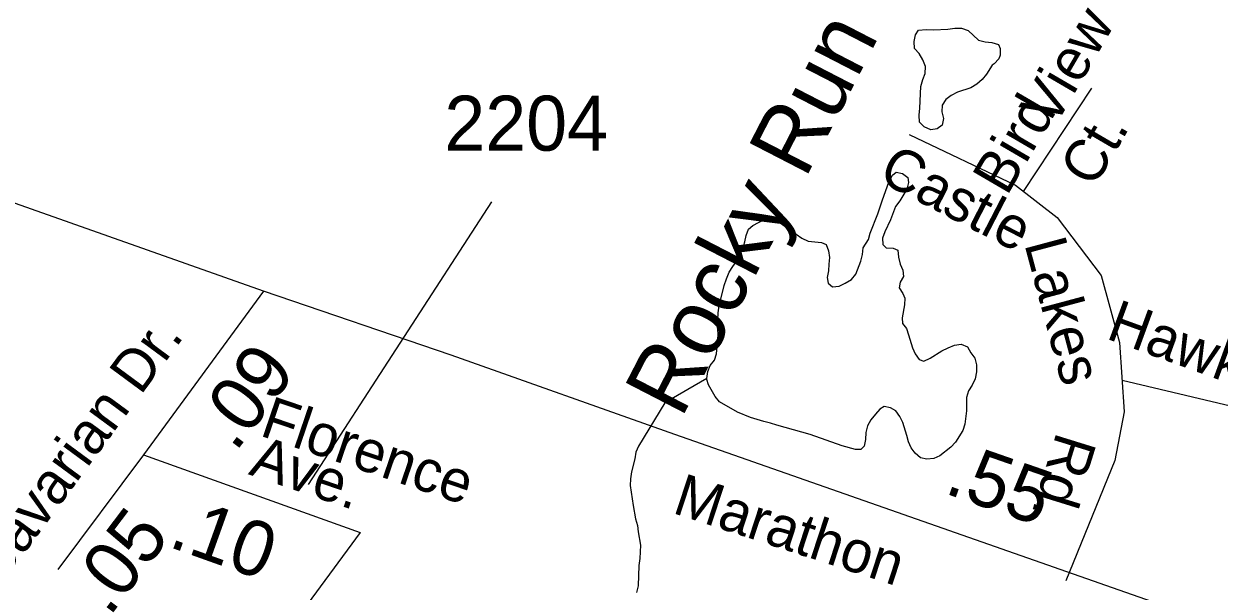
# Model space of a CAD drawing. Extents: x 2290055 to 2389491, y 66597 to 237875.
# Drawn here: x 2327133 to 2329848, y 217612 to 218901 of the extents above; entities that cross this region are included whole.
import ezdxf

# ---------------------------------------------------------------- set-up
doc = ezdxf.new("R2010")
doc.units = 0
for name, color, linetype in [('Exist Hydrographic Creek Single Shore', 7, 'Continuous'), ('Exist Hydrographic Creek Single Shore Label', 7, 'Continuous'), ('Exist Hydrographic Pond Under 1500 Sq Ft', 7, 'Continuous'), ('Exist Road Non-System Type 51', 7, 'Continuous'), ('Exist Road Non-System Type 51 Label', 7, 'Continuous'), ('Exist Road Secondary Mileage Hundredths English Label', 7, 'Continuous'), ('Exist Road Secondary Type 51 Attributed', 7, 'Continuous'), ('Exist Road Secondary Type 51 Label', 7, 'Continuous'), ('Exist Road Secondary Type 51 Number Label', 7, 'Continuous')]:
    doc.layers.add(name, color=color, linetype=linetype)

msp = doc.modelspace()

# ---------------------------------------------------------------- linework, layer by layer
at = {"layer": 'Exist Hydrographic Creek Single Shore'}
msp.add_lwpolyline([(2328684.2, 218095.8), (2328588.9, 218040.3), (2328529, 217941.9), (2328523, 217928.1), (2328521, 217912.8), (2328513.5, 217883.4), (2328511.2, 217867.9), (2328510.7, 217852.7), (2328517, 217807.1), (2328522.5, 217776.8), (2328527, 217761.9), (2328528.7, 217746.8), (2328533.7, 217717.1), (2328532.7, 217686.3), (2328530.2, 217670.8), (2328528.5, 217624.7), (2328525, 217609.4)], dxfattribs=at)
at = {"layer": 'Exist Hydrographic Pond Under 1500 Sq Ft'}
for points in [[(2329193, 218660.3), (2329178.5, 218667.6), (2329167.5, 218677.9), (2329166.5, 218693.7), (2329168.5, 218709.8), (2329170.2, 218759), (2329175, 218774.6), (2329180.5, 218788.8), (2329181, 218804.5), (2329175, 218819.6), (2329166.5, 218833.7), (2329156.2, 218845.4), (2329155.2, 218861.6), (2329158.2, 218876.3), (2329165.5, 218886.7), (2329183, 218888.3), (2329199.2, 218887.9), (2329232, 218889.4), (2329247.7, 218891.7), (2329263, 218891.4), (2329278, 218886), (2329301.2, 218864), (2329316.5, 218860.3), (2329331.5, 218858.9), (2329346.7, 218854.2), (2329351, 218845.3), (2329351, 218829.9), (2329348, 218821.5), (2329337.2, 218810.7), (2329332.7, 218807.7), (2329320, 218787.3), (2329310.2, 218774.7), (2329298, 218764.3), (2329284.2, 218756.2), (2329253.7, 218745.8), (2329239.7, 218738.9), (2329227.5, 218729.1), (2329219, 218716.5), (2329218.2, 218701.7), (2329221.7, 218686.3), (2329218.7, 218671), (2329207.5, 218662.5), (2329193, 218660.3)], [(2328684.8, 218093.6), (2328684.2, 218095.8), (2328687, 218111.1), (2328692.2, 218125.4), (2328702, 218137.2), (2328706.7, 218151.8), (2328709.7, 218182.3), (2328710.2, 218197.9), (2328709, 218213.1), (2328710, 218244.6), (2328712.7, 218260.6), (2328723.7, 218307), (2328729, 218322.1), (2328735.5, 218336.8), (2328743.2, 218350.2), (2328752.5, 218362.6), (2328760, 218376.4), (2328766, 218390.8), (2328771, 218406), (2328774.2, 218420.8), (2328779.5, 218435.2), (2328789, 218442.9), (2328816, 218457.9), (2328829.7, 218456.5), (2328848.7, 218450.5), (2328900.2, 218414.6), (2328914.7, 218407.9), (2328945.2, 218404.9), (2328955.7, 218400), (2328961, 218385.5), (2328963.5, 218370.3), (2328961.5, 218355.2), (2328960.5, 218339.9), (2328958, 218324.8), (2328960, 218312.5), (2328970.2, 218303.6), (2328985.2, 218305.2), (2328999, 218312.4), (2329013, 218320.6), (2329023.2, 218332.5), (2329034.5, 218362.5), (2329038, 218377.6), (2329039.5, 218392.6), (2329051.5, 218411.1), (2329055.7, 218425.5), (2329072.7, 218469.6), (2329082.7, 218499.6), (2329098.7, 218543.6), (2329106.2, 218557.4), (2329114.2, 218564.4), (2329129, 218561), (2329141, 218551.9), (2329142.5, 218540.6), (2329139, 218525.6), (2329122.5, 218499.1), (2329112.7, 218486.4), (2329101.7, 218456.2), (2329088.7, 218428.9), (2329083.2, 218414.5), (2329084, 218399.7), (2329092.2, 218392.5), (2329107.5, 218391.7), (2329118.2, 218387.1), (2329120, 218371), (2329124, 218355.4), (2329130, 218341.5), (2329131.5, 218327), (2329123.5, 218314.3), (2329121.2, 218301.5), (2329129.5, 218288.8), (2329134, 218278.3), (2329133.5, 218262.8), (2329128, 218233.3), (2329129, 218220.6), (2329138.2, 218209.1), (2329142.2, 218194.6), (2329152, 218165.2), (2329158, 218151.3), (2329166.5, 218138.5), (2329177.5, 218134.7), (2329191.7, 218142.1), (2329218.5, 218158.1), (2329233, 218165.1), (2329247, 218171.4), (2329262.5, 218173.6), (2329276.5, 218167.5), (2329284, 218154), (2329293.2, 218141.6), (2329296.7, 218126.9), (2329296.7, 218110.4), (2329293.7, 218095), (2329287.2, 218080.4), (2329278.5, 218067.5)], [(2328843.7, 217989.4), (2328829.2, 217994.1), (2328814, 217997.7), (2328783.5, 218007), (2328754.5, 218018.8), (2328713.5, 218042.5), (2328703.7, 218054.7), (2328688, 218080.8), (2328684.8, 218093.6)], [(2329278.5, 218067.5), (2329274.5, 218052.7), (2329274, 218037.4), (2329274.5, 218022.1), (2329270.5, 217991.7), (2329265.7, 217977.1), (2329249.5, 217950.6), (2329238.7, 217939.4), (2329214, 217919.7), (2329200, 217913.4), (2329184.5, 217912.2), (2329169.5, 217915.1), (2329158, 217925.8), (2329148.5, 217937.7), (2329142.2, 217951.5), (2329138.5, 217966.2), (2329129.5, 217995.4), (2329122.5, 218009.4), (2329114, 218021.9), (2329101.7, 218028.9), (2329087, 218031.9), (2329077.5, 218025.8), (2329067.5, 218014.3), (2329057.2, 218001.7), (2329049.7, 217987.7), (2329045.7, 217972.9), (2329045, 217956.8), (2329041.5, 217941.9), (2329034.2, 217933.9), (2329022, 217934.4), (2328992.2, 217942.4), (2328919.2, 217968.6), (2328843.7, 217989.4)]]:
    msp.add_lwpolyline(points, dxfattribs=at)
at = {"layer": 'Exist Road Non-System Type 51'}
for points in [[(2329404.1, 218520.3), (2329558.8, 218755.3)], [(2329144.1, 218650.3), (2329385.6, 218534.7), (2329480.1, 218461.1), (2329579.8, 218329.8), (2329621.8, 218177.5), (2329632.3, 218019.9), (2329611.3, 217909.6), (2329499.8, 217636.2)], [(2329627.5, 218091.8), (2329931.5, 218019.9), (2330388.2, 217846.5)]]:
    msp.add_lwpolyline(points, dxfattribs=at)
at = {"layer": 'Exist Road Secondary Type 51 Attributed'}
for p, q in [((2327677.9, 218294.2), (2327405, 217921.8)), ((2327405, 217921.8), (2327210.2, 217661.7))]:
    msp.add_line(p, q, dxfattribs=at)
for points in [[(2327677.9, 218294.2), (2326522.3, 218701.9), (2324743.9, 219328.8)], [(2330437.6, 217328.1), (2328612.1, 217968.4), (2328104, 218148.7), (2327677.9, 218294.2)], [(2327405, 217921.8), (2327897.2, 217745.7)], [(2327897.2, 217745.7), (2327136.8, 216712.3)]]:
    msp.add_lwpolyline(points, dxfattribs=at)
at = {"layer": 'Exist Road Secondary Type 51 Number Label'}
msp.add_line((2327780.1, 217854.9), (2328196.1, 218497.1), dxfattribs=at)

# ---------------------------------------------------------------- texts
at = {"layer": 'Exist Hydrographic Creek Single Shore Label'}
msp.add_text('Rocky Run Creek', height=150, rotation=62.6982, dxfattribs=at).set_placement((2328626.5, 218002.3))
at = {"layer": 'Exist Road Non-System Type 51 Label'}
for s, rotation, p in [('View', 59.7116, (2329473.7, 218663.9)), ('Bird', 59.7116, (2329365.9, 218508.3)), ('Ct.', 59.7116, (2329563.8, 218526.3)), ('Castle', 332.6288, (2329070.3, 218546.6)), ('Lakes', 284.9714, (2329405.3, 218401.5)), ('Hawks Nest Dr.', 339.917, (2329588.6, 218187.1)), ('Rd.', 252.7697, (2329479.8, 217976.7))]:
    msp.add_text(s, height=95, rotation=rotation, dxfattribs=at).set_placement(p)
at = {"layer": 'Exist Road Secondary Mileage Hundredths English Label'}
for s, rotation, p in [('.09', 52.7972, (2327613.6, 217926.1)), ('.55', 340.753, (2329220.7, 217836)), ('.05', 52.869, (2327327.5, 217552.1)), ('.10', 340.3178, (2327458.5, 217714.4))]:
    msp.add_text(s, height=125, rotation=rotation, dxfattribs=at).set_placement(p)
at = {"layer": 'Exist Road Secondary Type 51 Label'}
for s, rotation, p in [('Bavarian Dr.', 53.5854, (2327079.8, 217623.7)), ('Florence', 341.1978, (2327666.4, 217966.7)), ('Ave.', 341.1978, (2327641.5, 217878.2)), ('Marathon', 341.8699, (2328603.6, 217790.9))]:
    msp.add_text(s, height=95, rotation=rotation, dxfattribs=at).set_placement(p)
at = {"layer": 'Exist Road Secondary Type 51 Number Label'}
msp.add_text('2204', height=125, dxfattribs=at).set_placement((2328088.3, 218613.1))

doc.saveas('drawing.dxf')
